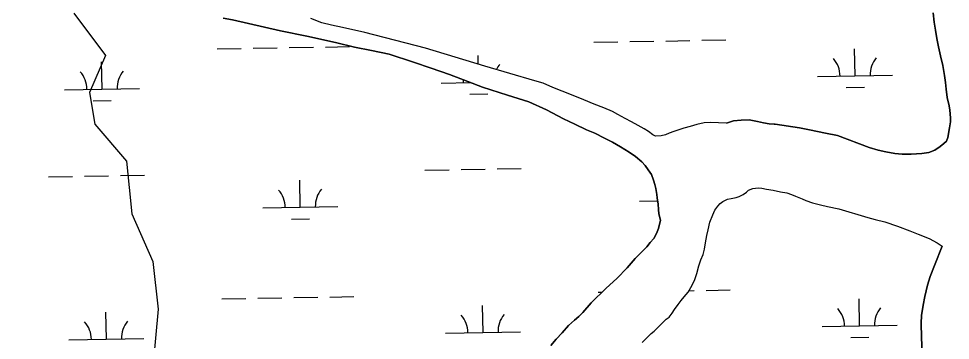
# Model space of a CAD drawing. Extents: x 3903937 to 3942190, y 260677 to 286651.
# Drawn here: x 3931532 to 3932773, y 276620 to 277048 of the extents above; entities that cross this region are included whole.
import ezdxf

# ---------------------------------------------------------------- set-up
doc = ezdxf.new("R2010")
doc.units = 0
for name, color, linetype in [('V-SITE-VEGE', 7, 'Continuous'), ('V-TOPO-SHOR', 7, 'Continuous'), ('V-WETL-SWMP', 7, 'Continuous')]:
    doc.layers.add(name, color=color, linetype=linetype)

msp = doc.modelspace()

# ---------------------------------------------------------------- linework, layer by layer
at = {"layer": 'V-SITE-VEGE'}
msp.add_lwpolyline([(3931605.2, 277055.2), (3931647.4, 276998.9), (3931626.3, 276949.7), (3931633.3, 276907.5), (3931675.5, 276858.3), (3931682.5, 276788), (3931710.7, 276724.7), (3931717.7, 276661.4), (3931710.7, 276584), (3931689.6, 276471.5), (3931654.4, 276366), (3931605.2, 276232.4), (3931577.1, 276126.9), (3931577.1, 276070.6), (3931577.1, 276000.3), (3931570.1, 275908.9), (3931542, 275838.6), (3931513.8, 275796.4)], dxfattribs=at)
at = {"layer": 'V-TOPO-SHOR'}
for points in [[(3932387.3, 276779.9), (3932385.1, 276788), (3932384.5, 276794), (3932383.9, 276801.2), (3932382.9, 276809.3), (3932382.3, 276813.7), (3932380.8, 276821.7), (3932379.4, 276827), (3932377.6, 276833.2), (3932375, 276840.4), (3932370.6, 276846.9), (3932366.9, 276852.7), (3932362.3, 276857.5), (3932353.9, 276864.4), (3932345.2, 276870.2), (3932333.9, 276877.4), (3932323.3, 276883.6), (3932312.4, 276888.7), (3932299.7, 276895.3), (3932288.7, 276900.1), (3932272.8, 276907.3), (3932257.9, 276914.6), (3932235.1, 276926.6), (3932211.6, 276937), (3932183.4, 276945.9), (3932149.8, 276956.9), (3932130.3, 276964.3), (3932105.8, 276973.7), (3932081.4, 276981.8), (3932057.9, 276989.8), (3932025.5, 277000.6), (3932002, 277005.4), (3931979.4, 277010), (3931954.1, 277016.2), (3931915.7, 277024.7), (3931880.9, 277031.5), (3931816.9, 277046.3), (3931804.2, 277048.7)], [(3932735.6, 276868.5), (3932744.6, 276869.9), (3932752.7, 276873), (3932759.9, 276877.6), (3932764.7, 276881.8), (3932768.2, 276885), (3932770.2, 276889.7), (3932772.4, 276902.7), (3932773.4, 276910.4), (3932773.4, 276915.8), (3932772.7, 276926.1), (3932771.7, 276931.9), (3932769.3, 276943), (3932767.9, 276954.2), (3932766.9, 276962.7), (3932765.5, 276972.3), (3932763.2, 276985.4), (3932760.2, 276998.5), (3932757.6, 277010.3), (3932755.2, 277021.4), (3932753.5, 277032.7), (3932751.7, 277043.3), (3932750.3, 277055.8)], [(3932474.9, 276908.7), (3932484.3, 276911.7), (3932494.8, 276913), (3932505.1, 276913.2), (3932516.3, 276911.2), (3932524.2, 276909.4), (3932531.8, 276908), (3932538.8, 276907.4), (3932539.9, 276907.4), (3932572.6, 276902.4), (3932585.5, 276899.8), (3932607.2, 276895.6), (3932622.9, 276892.2), (3932665.2, 276876.3), (3932677.1, 276873.1), (3932687.5, 276870.7), (3932699.4, 276868.3), (3932709.2, 276867.5), (3932721.3, 276867.5), (3932735.6, 276868.5)], [(3932362.5, 276617.2), (3932366.7, 276620.9), (3932370.7, 276624.9), (3932374.7, 276628.9), (3932378.5, 276632.2), (3932383.4, 276636.9), (3932387.2, 276640.6), (3932390, 276643), (3932394.7, 276647.9), (3932398.5, 276650.9), (3932402.5, 276656.1), (3932406, 276661), (3932410.7, 276667.4), (3932414.9, 276673), (3932418.7, 276677.7), (3932423.8, 276684.2), (3932427.6, 276690.3), (3932432.3, 276699.7), (3932435.6, 276708.9), (3932438.4, 276719), (3932441, 276726.9), (3932443.8, 276734), (3932445.7, 276741.2), (3932447.1, 276749.5), (3932449, 276759.3), (3932450.7, 276766.8), (3932452.8, 276777.1), (3932456.8, 276786.8), (3932459.4, 276792.9), (3932463.4, 276798.5), (3932466.6, 276801.8), (3932470.2, 276804.6), (3932476.5, 276807.6), (3932481.4, 276808.6), (3932488, 276810), (3932492, 276811.1), (3932497.4, 276813.7), (3932501.9, 276817.2), (3932504.4, 276819.6), (3932510.1, 276821.9), (3932517.1, 276822.6), (3932522, 276822.4), (3932528.6, 276821), (3932537.3, 276819.5), (3932547.2, 276817.4), (3932555.6, 276816), (3932561.7, 276813.9), (3932566.9, 276811.8), (3932575.8, 276808), (3932580.9, 276806.1), (3932589.6, 276802.8), (3932600.4, 276800.2), (3932609.8, 276798.1), (3932624.8, 276794.8), (3932663.5, 276783.3), (3932673.1, 276780.7), (3932686.3, 276777.4), (3932702.9, 276772), (3932719.6, 276765.6), (3932730.6, 276761.2), (3932745.2, 276755.3), (3932755.7, 276749.4), (3932762.5, 276745)], [(3932373.5, 276750.1), (3932378.3, 276755.6), (3932381.7, 276762), (3932384.3, 276768.9), (3932387.3, 276779.9)], [(3932241.2, 276613.2), (3932247.9, 276621.3), (3932256.1, 276630), (3932264.5, 276639.6), (3932272.6, 276646.7), (3932278.2, 276651.7), (3932283.8, 276657.1), (3932294.9, 276669.6), (3932314.8, 276689.1), (3932328.9, 276702), (3932342.9, 276716.3), (3932353.4, 276728.8), (3932363, 276738.5), (3932368.8, 276744.5), (3932373.5, 276750.1)], [(3932736, 276603.2), (3932735, 276623.5), (3932734.4, 276642.8), (3932735, 276652.9), (3932737.2, 276666.5), (3932739.6, 276678.2), (3932742.8, 276693.1), (3932746.6, 276704.8), (3932752.2, 276719.5), (3932762.5, 276745)]]:
    msp.add_lwpolyline(points, dxfattribs=at)
at = {"layer": 'V-WETL-SWMP'}
for p, q in [((3931844.5, 277008.5), (3931876.5, 277009)), ((3931892.5, 277009.3), (3931924.5, 277009.9)), ((3931940.5, 277010.1), (3931972.5, 277010.7)), ((3932298.4, 277016.4), (3932330.4, 277017)), ((3932346.4, 277017.3), (3932378.4, 277017.9)), ((3932394.4, 277018.1), (3932426.4, 277018.7)), ((3932442.4, 277019), (3932474.3, 277019.5)), ((3931796.5, 277007.6), (3931828.5, 277008.2)), ((3932144.3, 276987.4), (3932144.1, 276999)), ((3932646.5, 276971.8), (3932645.9, 277007.8)), ((3931642.9, 276954.2), (3931642.2, 276990.2)), ((3932596.5, 276970.9), (3932696.5, 276972.7)), ((3932094.7, 276962.1), (3932134.2, 276962.8)), ((3931592.9, 276953.3), (3931692.9, 276955)), ((3932133, 276947.4), (3932157, 276947.8)), ((3932634.8, 276956.2), (3932658.8, 276956.6)), ((3931631.1, 276938.5), (3931655.1, 276938.9)), ((3932121.3, 276847.1), (3932153.3, 276847.7)), ((3932169.3, 276848), (3932201.3, 276848.5)), ((3931571.5, 276837.5), (3931603.5, 276838)), ((3931619.5, 276838.3), (3931651.5, 276838.9)), ((3931667.5, 276839.1), (3931699.5, 276839.7)), ((3932073.3, 276846.3), (3932105.3, 276846.9)), ((3931907.1, 276796.9), (3931906.5, 276832.9)), ((3931857.1, 276796), (3931957.1, 276797.8)), ((3932359, 276804.9), (3932383.4, 276805.3)), ((3931895.4, 276781.3), (3931919.4, 276781.7)), ((3932424.9, 276685.9), (3932432.2, 276686.1)), ((3932448.2, 276686.4), (3932480.2, 276686.9)), ((3931802.4, 276675), (3931834.4, 276675.6)), ((3931850.4, 276675.8), (3931882.4, 276676.4)), ((3931898.4, 276676.7), (3931930.4, 276677.2)), ((3931946.4, 276677.5), (3931978.4, 276678.1)), ((3932304.2, 276683.8), (3932309.6, 276683.9)), ((3932652.4, 276639.2), (3932651.8, 276675.2)), ((3932150.6, 276630.4), (3932149.9, 276666.4)), ((3931648.7, 276621.5), (3931648.1, 276657.5)), ((3932602.4, 276638.3), (3932702.4, 276640.1)), ((3932100.6, 276629.5), (3932200.5, 276631.3)), ((3932640.7, 276623.6), (3932664.7, 276624)), ((3931598.7, 276620.7), (3931698.7, 276622.4))]:
    msp.add_line(p, q, dxfattribs=at)
for points in [[(3931804.2, 277048.7), (3931816.9, 277046.3), (3931880.9, 277031.5), (3931915.7, 277024.7), (3931954.1, 277016.2), (3931979.4, 277010), (3932002, 277005.4)], [(3932687.5, 276870.7), (3932677.1, 276873.1), (3932665.2, 276876.3), (3932622.9, 276892.2), (3932607.2, 276895.6), (3932585.5, 276899.8), (3932572.6, 276902.4), (3932539.9, 276907.4), (3932538.8, 276907.4), (3932531.8, 276908), (3932524.2, 276909.4), (3932516.3, 276911.2), (3932505.1, 276913.2), (3932494.8, 276913), (3932484.3, 276911.7), (3932474.9, 276908.7), (3932454, 276909.5), (3932445.3, 276909.3), (3932435.7, 276907.1), (3932426.8, 276904.5), (3932418.2, 276902), (3932410.3, 276899.6), (3932404.9, 276897.6), (3932398.5, 276895.4), (3932393.6, 276893.4), (3932388.2, 276891.9), (3932380.6, 276891.7), (3932377, 276893.1), (3932371.1, 276897.6), (3932365.3, 276901.4), (3932357.4, 276905.6), (3932348.4, 276910.8), (3932340.1, 276914.8), (3932330.1, 276920.5), (3932323, 276924.3), (3932311.6, 276929.1), (3932298.9, 276934.3), (3932285, 276939.7), (3932268.7, 276946.3), (3932256, 276951.2), (3932243.8, 276956.4), (3932230.7, 276961.8), (3932219.8, 276965), (3932153, 276984.7), (3932073.8, 277008.5), (3931992.9, 277029.2), (3931963.5, 277036), (3931948.6, 277039.2), (3931936, 277042.4), (3931921.1, 277048)], [(3932750.3, 277055.8), (3932751.7, 277043.3), (3932753.5, 277032.7), (3932755.2, 277021.4), (3932757.6, 277010.3), (3932760.2, 276998.5), (3932763.2, 276985.4), (3932765.5, 276972.3), (3932766.9, 276962.7), (3932767.9, 276954.2), (3932769.3, 276943), (3932771.7, 276931.9), (3932772.7, 276926.1), (3932773.4, 276915.8), (3932773.4, 276910.4), (3932772.4, 276902.7), (3932770.2, 276889.7), (3932768.2, 276885), (3932764.7, 276881.8), (3932759.9, 276877.6), (3932752.7, 276873), (3932744.6, 276869.9), (3932735.6, 276868.5), (3932721.3, 276867.5), (3932709.2, 276867.5), (3932699.4, 276868.3), (3932687.5, 276870.7)], [(3932002, 277005.4), (3932025.5, 277000.6), (3932057.9, 276989.8), (3932081.4, 276981.8), (3932105.8, 276973.7), (3932130.3, 276964.3), (3932149.8, 276956.9), (3932183.4, 276945.9), (3932211.6, 276937), (3932235.1, 276926.6), (3932257.9, 276914.6), (3932272.8, 276907.3), (3932288.7, 276900.1), (3932299.7, 276895.3), (3932312.4, 276888.7), (3932323.3, 276883.6), (3932333.9, 276877.4), (3932345.2, 276870.2), (3932354, 276864.4), (3932362.3, 276857.5), (3932366.9, 276852.7), (3932370.6, 276846.9), (3932375, 276840.4), (3932377.6, 276833.2), (3932379.4, 276827), (3932380.8, 276821.7), (3932382.3, 276813.7), (3932382.9, 276809.3), (3932383.9, 276801.2), (3932384.5, 276794), (3932385.1, 276788), (3932387.3, 276779.9), (3932384.3, 276768.9), (3932381.7, 276762), (3932378.3, 276755.6), (3932373.5, 276750.1), (3932368.8, 276744.5), (3932363, 276738.5), (3932353.4, 276728.8), (3932342.9, 276716.3), (3932328.9, 276702), (3932314.8, 276689.1), (3932294.9, 276669.6), (3932283.8, 276657.1), (3932278.2, 276651.7), (3932272.6, 276646.7), (3932264.5, 276639.6), (3932256.1, 276630), (3932247.9, 276621.3), (3932241.2, 276613.2)], [(3932450.7, 276766.8), (3932452.8, 276777.1), (3932456.8, 276786.8), (3932459.4, 276792.9), (3932463.4, 276798.5), (3932466.6, 276801.8), (3932470.2, 276804.6), (3932476.5, 276807.6), (3932481.4, 276808.6), (3932488, 276810), (3932492, 276811.1), (3932497.4, 276813.7), (3932501.9, 276817.2), (3932504.4, 276819.6), (3932510.1, 276821.9), (3932517.1, 276822.6), (3932522, 276822.4), (3932528.6, 276821), (3932537.3, 276819.5), (3932547.2, 276817.4), (3932555.6, 276816), (3932561.7, 276813.9), (3932566.9, 276811.8), (3932575.8, 276808), (3932580.9, 276806.1), (3932589.6, 276802.8), (3932600.4, 276800.2), (3932609.8, 276798.1), (3932624.8, 276794.8), (3932663.5, 276783.3), (3932673.1, 276780.7), (3932686.3, 276777.4), (3932702.9, 276772), (3932719.6, 276765.6), (3932730.6, 276761.2), (3932745.2, 276755.3), (3932755.7, 276749.4), (3932762.5, 276745)], [(3932362.5, 276617.2), (3932366.7, 276620.9), (3932370.7, 276624.9), (3932374.7, 276628.9), (3932378.5, 276632.2), (3932383.4, 276636.9), (3932387.2, 276640.6), (3932390, 276643), (3932394.7, 276647.9), (3932398.5, 276650.9), (3932402.5, 276656.1), (3932406, 276661), (3932410.7, 276667.4), (3932414.9, 276673), (3932418.7, 276677.7), (3932423.8, 276684.2), (3932427.6, 276690.3), (3932432.3, 276699.7), (3932435.6, 276708.9), (3932438.4, 276719), (3932441, 276726.9), (3932443.8, 276734), (3932445.7, 276741.2), (3932447.1, 276749.5), (3932449, 276759.3), (3932450.7, 276766.8)], [(3932762.5, 276745), (3932752.2, 276719.5), (3932746.6, 276704.8), (3932742.8, 276693.1), (3932739.6, 276678.2), (3932737.2, 276666.5), (3932735, 276652.9), (3932734.4, 276642.8), (3932735, 276623.5), (3932736, 276603.2)]]:
    msp.add_lwpolyline(points, dxfattribs=at)
for centre, start, end in [((3932199.9, 276964.4), 140.2366, 153.4585), ((3932591.3, 276971.3), 0.2366, 41.7802), ((3932701.8, 276973.3), 140.2366, 181.7802), ((3931587.6, 276953.7), 0.2366, 41.7802), ((3931698.1, 276955.6), 140.2366, 181.7802), ((3932089.5, 276962.5), 0.2366, 6.5448), ((3931851.9, 276796.4), 0.2366, 41.7802), ((3931962.3, 276798.4), 140.2366, 181.7802), ((3932597.1, 276638.7), 0.2366, 41.7802), ((3932707.6, 276640.7), 140.2366, 181.7802), ((3932095.3, 276629.9), 0.2366, 41.7802), ((3932205.8, 276631.8), 140.2366, 181.7802), ((3931593.5, 276621), 0.2366, 41.7802), ((3931704, 276623), 140.2366, 181.7802)]:
    msp.add_arc(centre, 35.2, start, end, dxfattribs=at)

doc.saveas('drawing.dxf')
